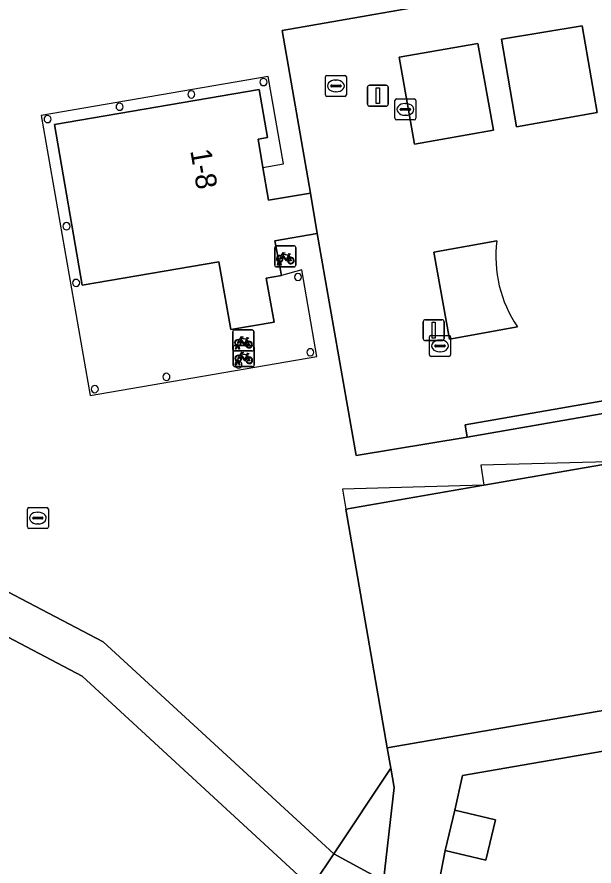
# Model space of a CAD drawing. Extents: x 162879 to 165540, y 384011 to 385181.
# Drawn here: x 164026.28 to 164053.79, y 384500.81 to 384541.34 of the extents above; entities that cross this region are included whole.
import ezdxf

# ---------------------------------------------------------------- set-up
doc = ezdxf.new("R2010")
doc.units = 0
for name, color, linetype in [('IMGEO_Erf', 7, 'Continuous'), ('IMGEO_Fietsenrek', 7, 'Continuous'), ('IMGEO_Groenvoorziening', 7, 'Continuous'), ('IMGEO_Haag', 7, 'Continuous'), ('IMGEO_Kolk', 7, 'Continuous'), ('IMGEO_Lichtmast', 7, 'Continuous'), ('IMGEO_Pand', 7, 'Continuous'), ('IMGEO_Pand_nummerreeks', 7, 'Continuous'), ('IMGEO_Pand_overbouw', 7, 'Continuous'), ('IMGEO_Rioolput', 7, 'Continuous'), ('IMGEO_Voetpad_open', 7, 'Continuous')]:
    doc.layers.add(name, color=color, linetype=linetype)

msp = doc.modelspace()

# ---------------------------------------------------------------- linework, layer by layer
at = {"layer": 'IMGEO_Erf'}
for points in [[(164071.934, 384525.505), (164047.744, 384521.291), (164042.456, 384520.416), (164040.597, 384531.013), (164038.571, 384530.658), (164038.888, 384529.008), (164038.153, 384528.876), (164038.536, 384526.781), (164036.469, 384526.42), (164035.903, 384529.66), (164029.387, 384528.536), (164028.067, 384536.206), (164037.819, 384537.879), (164038.227, 384535.593), (164037.77, 384535.514), (164038.002, 384534.155), (164038.268, 384532.598), (164040.271, 384532.937), (164038.927, 384540.705), (164059.428, 384544.287)], [(164022.729, 384500.537), (164017.458, 384503.291), (164011.47, 384504.631), (164012.654, 384517.699), (164012.723, 384517.977), (164016.214, 384517.208), (164022.253, 384515.788), (164030.38, 384511.521), (164041.382, 384501.4), (164044.099, 384505.481), (164043.921, 384506.463), (164041.95, 384517.841), (164048.542, 384518.991), (164055.073, 384520.12)]]:
    msp.add_lwpolyline(points, dxfattribs=at)
for centre, start, end in [((164038.031, 384538.235), 90, 270), ((164038.031, 384538.235), 270, 90), ((164034.588, 384537.645), 90, 270), ((164034.588, 384537.645), 270, 90), ((164031.17, 384537.058), 90, 270), ((164031.17, 384537.058), 270, 90), ((164027.737, 384536.469), 90, 270), ((164027.737, 384536.469), 270, 90), ((164028.639, 384531.356), 90, 270), ((164028.639, 384531.356), 270, 90), ((164039.674, 384528.93), 90, 270), ((164039.674, 384528.93), 270, 90), ((164029.097, 384528.648), 90, 270), ((164029.097, 384528.648), 270, 90), ((164040.262, 384525.339), 90, 270), ((164040.262, 384525.339), 270, 90), ((164036.834, 384524.752), 90, 270), ((164036.834, 384524.752), 270, 90), ((164033.403, 384524.163), 90, 270), ((164033.403, 384524.163), 270, 90), ((164029.986, 384523.579), 90, 270), ((164029.986, 384523.579), 270, 90)]:
    msp.add_arc(centre, 0.17, start, end, dxfattribs=at)
at = {"layer": 'IMGEO_Fietsenrek'}
for p, q in [((164038.567, 384529.49), (164038.567, 384530.331)), ((164038.567, 384530.331), (164038.567, 384529.49)), ((164038.642, 384530.415), (164039.483, 384530.415)), ((164039.483, 384530.415), (164038.642, 384530.415)), ((164039.567, 384530.34), (164039.567, 384529.499)), ((164039.567, 384529.499), (164039.567, 384530.34)), ((164038.836, 384529.682), (164038.837, 384529.675)), ((164039.254, 384529.964), (164039.29, 384529.869)), ((164039.492, 384529.415), (164038.651, 384529.415)), ((164038.651, 384529.415), (164039.492, 384529.415)), ((164038.694, 384529.499), (164038.733, 384529.659)), ((164038.728, 384529.499), (164038.694, 384529.499)), ((164038.763, 384529.647), (164038.728, 384529.499)), ((164038.805, 384529.671), (164038.804, 384529.675)), ((164038.846, 384529.499), (164038.812, 384529.641)), ((164038.844, 384529.645), (164038.879, 384529.499)), ((164038.879, 384529.499), (164038.846, 384529.499)), ((164036.572, 384525.477), (164036.572, 384526.318)), ((164036.572, 384526.318), (164036.572, 384525.477)), ((164036.647, 384526.402), (164037.488, 384526.402)), ((164037.488, 384526.402), (164036.647, 384526.402)), ((164037.572, 384526.327), (164037.572, 384525.486)), ((164037.572, 384525.486), (164037.572, 384526.327)), ((164036.66, 384525.655), (164037.501, 384525.655)), ((164037.501, 384525.655), (164036.66, 384525.655)), ((164036.699, 384525.486), (164036.738, 384525.646)), ((164036.768, 384525.634), (164036.733, 384525.486)), ((164036.81, 384525.658), (164036.809, 384525.662)), ((164036.851, 384525.486), (164036.817, 384525.628)), ((164036.841, 384525.669), (164036.842, 384525.662)), ((164036.849, 384525.632), (164036.884, 384525.486)), ((164037.259, 384525.951), (164037.295, 384525.856)), ((164036.585, 384524.73), (164036.585, 384525.571)), ((164036.585, 384525.571), (164036.585, 384524.73)), ((164037.497, 384525.402), (164036.656, 384525.402)), ((164036.656, 384525.402), (164037.497, 384525.402)), ((164036.733, 384525.486), (164036.699, 384525.486)), ((164036.884, 384525.486), (164036.851, 384525.486)), ((164037.585, 384525.58), (164037.585, 384524.739)), ((164037.585, 384524.739), (164037.585, 384525.58)), ((164036.712, 384524.739), (164036.751, 384524.899)), ((164036.781, 384524.887), (164036.746, 384524.739)), ((164036.823, 384524.911), (164036.822, 384524.915)), ((164036.864, 384524.739), (164036.83, 384524.881)), ((164036.854, 384524.922), (164036.855, 384524.915)), ((164036.862, 384524.885), (164036.897, 384524.739)), ((164037.272, 384525.204), (164037.308, 384525.109)), ((164037.51, 384524.655), (164036.669, 384524.655)), ((164036.669, 384524.655), (164037.51, 384524.655)), ((164036.746, 384524.739), (164036.712, 384524.739)), ((164036.897, 384524.739), (164036.864, 384524.739))]:
    msp.add_line(p, q, dxfattribs=at)
for points in [[(164038.88, 384529.941), (164038.975, 384530.105), (164039.061, 384530.091), (164039.063, 384530.082), (164039.007, 384530.071), (164038.98, 384530.026), (164039.236, 384529.985)], [(164038.901, 384529.889), (164038.849, 384529.799), (164038.809, 384529.774), (164038.81, 384529.821), (164038.865, 384529.915)], [(164039.176, 384529.697), (164039.126, 384529.697), (164038.935, 384529.948), (164038.916, 384529.916)], [(164039.223, 384529.96), (164038.966, 384530.001), (164038.949, 384529.972), (164039.116, 384529.752), (164039.223, 384529.96)], [(164039.271, 384529.862), (164039.241, 384529.939), (164039.132, 384529.721), (164039.175, 384529.721)], [(164039.205, 384529.721), (164039.325, 384529.72), (164039.281, 384529.834)], [(164039.301, 384529.841), (164039.356, 384529.696), (164039.206, 384529.696)], [(164039.236, 384529.985), (164039.261, 384530.034), (164039.255, 384530.038), (164039.232, 384530.042), (164039.22, 384530.049), (164039.219, 384530.052), (164039.221, 384530.057), (164039.316, 384530.042), (164039.318, 384530.032), (164039.308, 384530.019), (164039.296, 384530.013), (164039.282, 384530.019), (164039.254, 384529.964)], [(164036.885, 384525.928), (164036.98, 384526.092), (164037.066, 384526.078), (164037.068, 384526.069), (164037.012, 384526.058), (164036.985, 384526.013), (164037.241, 384525.972)], [(164037.241, 384525.972), (164037.266, 384526.021), (164037.26, 384526.025), (164037.237, 384526.029), (164037.225, 384526.036), (164037.224, 384526.039), (164037.226, 384526.044), (164037.321, 384526.029), (164037.323, 384526.019), (164037.313, 384526.006), (164037.301, 384526), (164037.287, 384526.006), (164037.259, 384525.951)], [(164036.906, 384525.876), (164036.854, 384525.786), (164036.814, 384525.761), (164036.815, 384525.808), (164036.87, 384525.902)], [(164037.181, 384525.684), (164037.131, 384525.684), (164036.94, 384525.935), (164036.921, 384525.903)], [(164037.228, 384525.947), (164036.971, 384525.988), (164036.954, 384525.959), (164037.121, 384525.739), (164037.228, 384525.947)], [(164037.276, 384525.849), (164037.246, 384525.926), (164037.137, 384525.708), (164037.18, 384525.708)], [(164037.21, 384525.708), (164037.33, 384525.707), (164037.286, 384525.821)], [(164037.306, 384525.828), (164037.361, 384525.683), (164037.211, 384525.683)], [(164036.898, 384525.181), (164036.993, 384525.345), (164037.079, 384525.331), (164037.081, 384525.322), (164037.025, 384525.311), (164036.998, 384525.266), (164037.254, 384525.225)], [(164037.241, 384525.2), (164036.984, 384525.241), (164036.967, 384525.212), (164037.134, 384524.992), (164037.241, 384525.2)], [(164037.254, 384525.225), (164037.279, 384525.274), (164037.273, 384525.278), (164037.25, 384525.282), (164037.238, 384525.289), (164037.237, 384525.292), (164037.239, 384525.297), (164037.334, 384525.282), (164037.336, 384525.272), (164037.326, 384525.259), (164037.314, 384525.253), (164037.3, 384525.259), (164037.272, 384525.204)], [(164036.919, 384525.129), (164036.867, 384525.039), (164036.827, 384525.014), (164036.828, 384525.061), (164036.883, 384525.155)], [(164037.194, 384524.937), (164037.144, 384524.937), (164036.953, 384525.188), (164036.934, 384525.156)], [(164037.289, 384525.102), (164037.259, 384525.179), (164037.15, 384524.961), (164037.193, 384524.961)], [(164037.223, 384524.961), (164037.343, 384524.96), (164037.299, 384525.074)], [(164037.319, 384525.081), (164037.374, 384524.936), (164037.224, 384524.936)]]:
    msp.add_lwpolyline(points, dxfattribs=at)
for centre, radius, start, end in [((164038.645, 384530.337), 0.0779, 92.4484, 184.2845), ((164038.645, 384530.337), 0.0779, 92.4484, 184.2845), ((164039.489, 384530.337), 0.0779, 2.4484, 94.2845), ((164039.489, 384530.337), 0.0779, 2.4484, 94.2845), ((164038.807, 384529.8), 0.159, 62.6766, 242.1369), ((164038.807, 384529.8), 0.129, 63.3192, 238.903), ((164038.787, 384529.671), 0.0499, 12.8025, 158.6934), ((164038.787, 384529.671), 0.0174, 12.8025, 163.4502), ((164038.807, 384529.8), 0.129, 283.6043, 43.4302), ((164038.807, 384529.8), 0.159, 283.5766, 46.6042), ((164039.334, 384529.716), 0.159, 113.3408, 178.3217), ((164039.334, 384529.716), 0.159, 187.0065, 105.7708), ((164039.334, 384529.716), 0.129, 113.923, 177.9556), ((164039.334, 384529.716), 0.129, 188.6715, 104.5883), ((164038.645, 384529.493), 0.0779, 182.4484, 274.2845), ((164038.645, 384529.493), 0.0779, 182.4484, 274.2845), ((164038.807, 384529.8), 0.159, 253.9967, 271.7867), ((164038.807, 384529.8), 0.129, 253.415, 269.0204), ((164039.489, 384529.493), 0.0779, 272.4484, 4.2845), ((164039.489, 384529.493), 0.0779, 272.4484, 4.2845), ((164036.65, 384526.324), 0.0779, 92.4484, 184.2845), ((164036.65, 384526.324), 0.0779, 92.4484, 184.2845), ((164037.494, 384526.324), 0.0779, 2.4484, 94.2845), ((164037.494, 384526.324), 0.0779, 2.4484, 94.2845), ((164036.663, 384525.577), 0.0779, 92.4484, 184.2845), ((164036.663, 384525.577), 0.0779, 92.4484, 184.2845), ((164036.812, 384525.787), 0.159, 62.6766, 242.1369), ((164036.812, 384525.787), 0.129, 63.3192, 238.903), ((164036.792, 384525.658), 0.0499, 12.8025, 158.6934), ((164036.812, 384525.787), 0.159, 253.9967, 271.7867), ((164036.792, 384525.658), 0.0174, 12.8025, 163.4502), ((164036.812, 384525.787), 0.129, 253.415, 269.0204), ((164036.812, 384525.787), 0.129, 283.6043, 43.4302), ((164036.812, 384525.787), 0.159, 283.5766, 46.6042), ((164037.339, 384525.703), 0.159, 113.3408, 178.3217), ((164037.339, 384525.703), 0.159, 187.0065, 105.7708), ((164037.339, 384525.703), 0.129, 113.923, 177.9556), ((164037.339, 384525.703), 0.129, 188.6715, 104.5883), ((164037.507, 384525.577), 0.0779, 2.4484, 94.2845), ((164037.507, 384525.577), 0.0779, 2.4484, 94.2845), ((164036.65, 384525.48), 0.0779, 182.4484, 274.2845), ((164036.65, 384525.48), 0.0779, 182.4484, 274.2845), ((164037.494, 384525.48), 0.0779, 272.4484, 4.2845), ((164037.494, 384525.48), 0.0779, 272.4484, 4.2845), ((164036.825, 384525.04), 0.159, 62.6766, 242.1369), ((164036.825, 384525.04), 0.129, 63.3192, 238.903), ((164036.805, 384524.911), 0.0499, 12.8025, 158.6934), ((164036.825, 384525.04), 0.159, 253.9967, 271.7867), ((164036.805, 384524.911), 0.0174, 12.8025, 163.4502), ((164036.825, 384525.04), 0.129, 253.415, 269.0204), ((164036.825, 384525.04), 0.129, 283.6043, 43.4302), ((164036.825, 384525.04), 0.159, 283.5766, 46.6042), ((164037.352, 384524.956), 0.159, 113.3408, 178.3217), ((164037.352, 384524.956), 0.159, 187.0065, 105.7708), ((164037.352, 384524.956), 0.129, 113.923, 177.9556), ((164037.352, 384524.956), 0.129, 188.6715, 104.5883), ((164036.663, 384524.733), 0.0779, 182.4484, 274.2845), ((164036.663, 384524.733), 0.0779, 182.4484, 274.2845), ((164037.507, 384524.733), 0.0779, 272.4484, 4.2845), ((164037.507, 384524.733), 0.0779, 272.4484, 4.2845)]:
    msp.add_arc(centre, radius, start, end, dxfattribs=at)
at = {"layer": 'IMGEO_Groenvoorziening'}
for points in [[(164050.093, 384536.101), (164053.933, 384536.777), (164053.218, 384540.918), (164049.383, 384540.281)], [(164045.229, 384535.273), (164048.993, 384535.944), (164048.252, 384540.075), (164044.506, 384539.421)], [(164047.744, 384521.291), (164071.934, 384525.505), (164071.814, 384526.096), (164047.652, 384521.881)]]:
    msp.add_lwpolyline(points, close=True, dxfattribs=at)
msp.add_lwpolyline([(164049.16, 384530.651), (164046.156, 384530.119), (164046.893, 384525.959), (164050.139, 384526.559)], dxfattribs=at)
msp.add_arc((164055.035, 384529.894), 5.924, 172.6536, 214.2563, dxfattribs=at)
at = {"layer": 'IMGEO_Haag'}
msp.add_lwpolyline([(164047.744, 384521.291), (164071.934, 384525.505), (164071.814, 384526.096), (164047.652, 384521.881)], close=True, dxfattribs=at)
at = {"layer": 'IMGEO_Kolk'}
for p, q in [((164044.37, 384537.431), (164045.222, 384537.431)), ((164044.295, 384536.505), (164044.295, 384537.357)), ((164044.597, 384536.974), (164044.995, 384536.974)), ((164044.783, 384537.211), (164044.808, 384537.211)), ((164045.296, 384537.357), (164045.296, 384536.505)), ((164044.554, 384536.925), (164044.554, 384536.937)), ((164044.992, 384536.888), (164044.594, 384536.888)), ((164044.806, 384536.651), (164044.781, 384536.651)), ((164045.038, 384536.937), (164045.038, 384536.925)), ((164045.222, 384536.431), (164044.37, 384536.431)), ((164045.947, 384525.215), (164045.947, 384526.067)), ((164046.022, 384526.141), (164046.874, 384526.141)), ((164046.948, 384526.067), (164046.948, 384525.215)), ((164046.206, 384525.635), (164046.206, 384525.647)), ((164046.249, 384525.684), (164046.647, 384525.684)), ((164046.435, 384525.921), (164046.46, 384525.921)), ((164046.69, 384525.647), (164046.69, 384525.635)), ((164046.644, 384525.598), (164046.246, 384525.598)), ((164046.458, 384525.361), (164046.433, 384525.361)), ((164046.874, 384525.141), (164046.022, 384525.141)), ((164026.772, 384516.998), (164026.772, 384517.85)), ((164026.847, 384517.924), (164027.699, 384517.924)), ((164027.26, 384517.704), (164027.285, 384517.704)), ((164027.773, 384517.85), (164027.773, 384516.998)), ((164027.031, 384517.418), (164027.031, 384517.43)), ((164027.469, 384517.381), (164027.071, 384517.381)), ((164027.074, 384517.467), (164027.472, 384517.467)), ((164027.283, 384517.144), (164027.258, 384517.144)), ((164027.515, 384517.43), (164027.515, 384517.418)), ((164027.699, 384516.924), (164026.847, 384516.924))]:
    msp.add_line(p, q, dxfattribs=at)
for points in [[(164044.37, 384537.431), (164045.222, 384537.431)], [(164044.295, 384536.505), (164044.295, 384537.357)], [(164045.296, 384537.357), (164045.296, 384536.505)], [(164045.222, 384536.431), (164044.37, 384536.431)], [(164045.947, 384525.215), (164045.947, 384526.067)], [(164046.022, 384526.141), (164046.874, 384526.141)], [(164046.948, 384526.067), (164046.948, 384525.215)], [(164046.874, 384525.141), (164046.022, 384525.141)], [(164026.772, 384516.998), (164026.772, 384517.85)], [(164026.847, 384517.924), (164027.699, 384517.924)], [(164027.773, 384517.85), (164027.773, 384516.998)], [(164027.699, 384516.924), (164026.847, 384516.924)]]:
    msp.add_lwpolyline(points, dxfattribs=at)
for centre, radius, start, end in [((164044.372, 384537.355), 0.0765, 91.552, 178.448), ((164044.372, 384537.355), 0.0765, 91.552, 178.448), ((164045.22, 384537.355), 0.0765, 1.552, 88.448), ((164045.22, 384537.355), 0.0765, 1.552, 88.448), ((164044.594, 384536.934), 0.0403, 85.8775, 175.7526), ((164044.999, 384536.936), 0.0386, 1.7309, 96.639), ((164044.591, 384536.924), 0.0366, 178.938, 274.7102), ((164044.995, 384536.931), 0.043, 264.8664, 352.4533), ((164044.372, 384536.507), 0.0765, 181.552, 268.448), ((164044.372, 384536.507), 0.0765, 181.552, 268.448), ((164045.22, 384536.507), 0.0765, 271.552, 358.448), ((164045.22, 384536.507), 0.0765, 271.552, 358.448), ((164046.024, 384526.065), 0.0765, 91.552, 178.448), ((164046.024, 384526.065), 0.0765, 91.552, 178.448), ((164046.872, 384526.065), 0.0765, 1.552, 88.448), ((164046.872, 384526.065), 0.0765, 1.552, 88.448), ((164046.246, 384525.644), 0.0403, 85.8775, 175.7526), ((164046.243, 384525.634), 0.0366, 178.938, 274.7102), ((164046.647, 384525.641), 0.043, 264.8664, 352.4533), ((164046.651, 384525.646), 0.0386, 1.7309, 96.639), ((164046.024, 384525.217), 0.0765, 181.552, 268.448), ((164046.024, 384525.217), 0.0765, 181.552, 268.448), ((164046.872, 384525.217), 0.0765, 271.552, 358.448), ((164046.872, 384525.217), 0.0765, 271.552, 358.448), ((164026.849, 384517.848), 0.0765, 91.552, 178.448), ((164026.849, 384517.848), 0.0765, 91.552, 178.448), ((164027.697, 384517.848), 0.0765, 1.552, 88.448), ((164027.697, 384517.848), 0.0765, 1.552, 88.448), ((164027.071, 384517.427), 0.0403, 85.8775, 175.7526), ((164027.068, 384517.417), 0.0366, 178.938, 274.7102), ((164027.472, 384517.424), 0.043, 264.8664, 352.4533), ((164027.476, 384517.429), 0.0386, 1.7309, 96.639), ((164026.849, 384517), 0.0765, 181.552, 268.448), ((164026.849, 384517), 0.0765, 181.552, 268.448), ((164027.697, 384517), 0.0765, 271.552, 358.448), ((164027.697, 384517), 0.0765, 271.552, 358.448)]:
    msp.add_arc(centre, radius, start, end, dxfattribs=at)
for centre, major_axis, ratio, start_param, end_param in [((164044.782, 384536.931), (-0.387, 0.002), 0.722429, 4.712389, 7.853982), ((164044.807, 384536.931), (-0.39, 0.002), 0.717154, 1.570796, 4.712389), ((164046.434, 384525.641), (-0.387, 0.002), 0.722429, 4.712389, 7.853982), ((164046.459, 384525.641), (-0.39, 0.002), 0.717154, 1.570796, 4.712389), ((164027.259, 384517.424), (-0.387, 0.002), 0.722429, 4.712389, 7.853982), ((164027.284, 384517.424), (-0.39, 0.002), 0.717154, 1.570796, 4.712389)]:
    msp.add_ellipse(centre, major_axis=major_axis, ratio=ratio, start_param=start_param, end_param=end_param, dxfattribs=at)
at = {"layer": 'IMGEO_Lichtmast'}
for p, q in [((164042.989, 384537.185), (164042.989, 384537.985)), ((164042.989, 384537.985), (164042.989, 384537.185)), ((164043.089, 384538.085), (164043.879, 384538.085)), ((164043.879, 384538.085), (164043.089, 384538.085)), ((164043.979, 384537.985), (164043.979, 384537.185)), ((164043.979, 384537.185), (164043.979, 384537.985)), ((164043.879, 384537.085), (164043.089, 384537.085)), ((164043.089, 384537.085), (164043.879, 384537.085)), ((164045.752, 384526.893), (164046.542, 384526.893)), ((164046.542, 384526.893), (164045.752, 384526.893)), ((164045.652, 384525.993), (164045.652, 384526.793)), ((164045.652, 384526.793), (164045.652, 384525.993)), ((164046.642, 384526.793), (164046.642, 384525.993)), ((164046.642, 384525.993), (164046.642, 384526.793)), ((164046.542, 384525.893), (164045.752, 384525.893)), ((164045.752, 384525.893), (164046.542, 384525.893))]:
    msp.add_line(p, q, dxfattribs=at)
for points in [[(164043.409, 384537.96), (164043.559, 384537.96), (164043.559, 384537.21), (164043.409, 384537.21), (164043.409, 384537.96)], [(164046.072, 384526.768), (164046.222, 384526.768), (164046.222, 384526.018), (164046.072, 384526.018), (164046.072, 384526.768)]]:
    msp.add_lwpolyline(points, dxfattribs=at)
for centre, start, end in [((164043.089, 384537.985), 90, 180), ((164043.089, 384537.985), 90, 180), ((164043.879, 384537.985), 0, 90), ((164043.879, 384537.985), 360, 90), ((164043.089, 384537.185), 180, 270), ((164043.089, 384537.185), 180, 270), ((164043.879, 384537.185), 270, 0), ((164043.879, 384537.185), 270, 0), ((164045.752, 384526.793), 90, 180), ((164045.752, 384526.793), 90, 180), ((164046.542, 384526.793), 0, 90), ((164046.542, 384526.793), 360, 90), ((164045.752, 384525.993), 180, 270), ((164045.752, 384525.993), 180, 270), ((164046.542, 384525.993), 270, 0), ((164046.542, 384525.993), 270, 0)]:
    msp.add_arc(centre, 0.1, start, end, dxfattribs=at)
at = {"layer": 'IMGEO_Pand'}
for points in [[(164040.597, 384531.013), (164040.271, 384532.937), (164038.268, 384532.598), (164038.002, 384534.155), (164037.77, 384535.514), (164038.227, 384535.593), (164037.819, 384537.879), (164028.067, 384536.206), (164029.387, 384528.536), (164035.903, 384529.66), (164036.469, 384526.42), (164038.536, 384526.781), (164038.153, 384528.876), (164038.888, 384529.008), (164038.571, 384530.658)], [(164076.846, 384512.546), (164074.888, 384523.564), (164068.144, 384522.392), (164061.593, 384521.254), (164055.073, 384520.12), (164048.542, 384518.991), (164041.95, 384517.841), (164043.921, 384506.463), (164076.914, 384512.163)], [(164016.214, 384517.208), (164012.723, 384517.977), (164012.654, 384517.699), (164011.47, 384504.631), (164017.458, 384503.291), (164022.729, 384500.537), (164023.311, 384500), (164033.747, 384490.379), (164041.668, 384486.233), (164050.462, 384484.232), (164059.412, 384484.592), (164065.378, 384486.451), (164068.122, 384487.306), (164064.213, 384495.741), (164063.298, 384497.716), (164060.418, 384496.852), (164057.285, 384495.913), (164051.417, 384495.675), (164045.661, 384497.005), (164040.316, 384499.798), (164040.097, 384500), (164029.381, 384509.883), (164021.411, 384514.078), (164015.767, 384515.348)], [(164047.159, 384503.484), (164046.698, 384501.551), (164048.631, 384501.091), (164049.092, 384503.024)]]:
    msp.add_lwpolyline(points, close=True, dxfattribs=at)
for centre, start, end in [((164038.031, 384538.235), 90, 270), ((164038.031, 384538.235), 270, 90), ((164034.588, 384537.645), 90, 270), ((164034.588, 384537.645), 270, 90), ((164031.17, 384537.058), 90, 270), ((164031.17, 384537.058), 270, 90), ((164027.737, 384536.469), 90, 270), ((164027.737, 384536.469), 270, 90), ((164028.639, 384531.356), 90, 270), ((164028.639, 384531.356), 270, 90), ((164039.674, 384528.93), 90, 270), ((164039.674, 384528.93), 270, 90), ((164029.097, 384528.648), 90, 270), ((164029.097, 384528.648), 270, 90), ((164040.262, 384525.339), 90, 270), ((164040.262, 384525.339), 270, 90), ((164036.834, 384524.752), 90, 270), ((164036.834, 384524.752), 270, 90), ((164033.403, 384524.163), 90, 270), ((164033.403, 384524.163), 270, 90), ((164029.986, 384523.579), 90, 270), ((164029.986, 384523.579), 270, 90)]:
    msp.add_arc(centre, 0.17, start, end, dxfattribs=at)
at = {"layer": 'IMGEO_Pand_overbouw'}
for points in [[(164039.862, 384529.268), (164038.888, 384529.008), (164038.153, 384528.876), (164038.536, 384526.781), (164036.469, 384526.42), (164035.903, 384529.66), (164029.387, 384528.536), (164028.067, 384536.206), (164037.819, 384537.879), (164038.227, 384535.593), (164037.77, 384535.514), (164038.002, 384534.155), (164038.986, 384534.334), (164038.251, 384538.497), (164027.435, 384536.646), (164029.761, 384523.279), (164040.569, 384525.137)], [(164055.073, 384520.12), (164048.394, 384519.951), (164048.542, 384518.991)], [(164048.542, 384518.991), (164041.799, 384518.805), (164041.95, 384517.841)]]:
    msp.add_lwpolyline(points, close=True, dxfattribs=at)
at = {"layer": 'IMGEO_Rioolput'}
for p, q in [((164040.984, 384537.626), (164040.984, 384538.478)), ((164041.059, 384538.552), (164041.911, 384538.552)), ((164041.472, 384538.332), (164041.497, 384538.332)), ((164041.985, 384538.478), (164041.985, 384537.626)), ((164041.243, 384538.046), (164041.243, 384538.058)), ((164041.681, 384538.009), (164041.283, 384538.009)), ((164041.286, 384538.095), (164041.684, 384538.095)), ((164041.727, 384538.058), (164041.727, 384538.046)), ((164041.911, 384537.552), (164041.059, 384537.552)), ((164041.495, 384537.772), (164041.47, 384537.772))]:
    msp.add_line(p, q, dxfattribs=at)
for points in [[(164040.984, 384537.626), (164040.984, 384538.478)], [(164041.059, 384538.552), (164041.911, 384538.552)], [(164041.985, 384538.478), (164041.985, 384537.626)], [(164041.911, 384537.552), (164041.059, 384537.552)]]:
    msp.add_lwpolyline(points, dxfattribs=at)
for centre, radius, start, end in [((164041.061, 384538.476), 0.0765, 91.552, 178.448), ((164041.061, 384538.476), 0.0765, 91.552, 178.448), ((164041.909, 384538.476), 0.0765, 1.552, 88.448), ((164041.909, 384538.476), 0.0765, 1.552, 88.448), ((164041.283, 384538.055), 0.0403, 85.8775, 175.7526), ((164041.28, 384538.045), 0.0366, 178.938, 274.7102), ((164041.684, 384538.052), 0.043, 264.8664, 352.4533), ((164041.688, 384538.057), 0.0386, 1.7309, 96.639), ((164041.061, 384537.628), 0.0765, 181.552, 268.448), ((164041.061, 384537.628), 0.0765, 181.552, 268.448), ((164041.909, 384537.628), 0.0765, 271.552, 358.448), ((164041.909, 384537.628), 0.0765, 271.552, 358.448)]:
    msp.add_arc(centre, radius, start, end, dxfattribs=at)
for centre, major_axis, ratio, start_param, end_param in [((164041.471, 384538.052), (-0.387, 0.002), 0.722429, 4.712389, 7.853982), ((164041.496, 384538.052), (-0.39, 0.002), 0.717154, 1.570796, 4.712389)]:
    msp.add_ellipse(centre, major_axis=major_axis, ratio=ratio, start_param=start_param, end_param=end_param, dxfattribs=at)
at = {"layer": 'IMGEO_Voetpad_open'}
for points in [[(164059.428, 384544.287), (164038.927, 384540.705), (164040.271, 384532.937), (164040.597, 384531.013), (164042.456, 384520.416), (164047.744, 384521.291), (164047.652, 384521.881), (164071.814, 384526.096)], [(164050.139, 384526.559), (164046.893, 384525.959), (164046.156, 384530.119), (164049.16, 384530.651)]]:
    msp.add_lwpolyline(points, dxfattribs=at)
for points in [[(164053.933, 384536.777), (164050.093, 384536.101), (164049.383, 384540.281), (164053.218, 384540.918)], [(164045.229, 384535.273), (164044.506, 384539.421), (164048.252, 384540.075), (164048.993, 384535.944)], [(164041.382, 384501.4), (164030.38, 384511.521), (164022.253, 384515.788), (164016.214, 384517.208), (164015.767, 384515.348), (164021.411, 384514.078), (164029.381, 384509.883), (164040.097, 384500), (164040.316, 384499.798), (164040.45, 384500)], [(164040.45, 384500), (164040.316, 384499.798), (164045.661, 384497.005), (164051.417, 384495.675), (164057.285, 384495.913), (164060.418, 384496.852), (164059.872, 384498.655), (164057.258, 384497.846), (164051.801, 384497.575), (164046.174, 384498.841), (164046.398, 384500), (164046.698, 384501.551), (164047.159, 384503.484), (164047.526, 384505.135), (164070.393, 384509.093), (164070.33, 384509.456), (164077.184, 384510.646), (164076.914, 384512.163), (164043.921, 384506.463), (164044.099, 384505.481), (164044.266, 384504.564), (164043.758, 384500.115), (164041.382, 384501.4)], [(164065.435, 384496.334), (164066.172, 384496.692), (164069.494, 384494.228), (164069.712, 384494.538), (164069.526, 384494.698), (164070.733, 384496.303), (164071.753, 384497.659), (164072.362, 384497.789), (164071.977, 384500), (164070.393, 384509.093), (164047.526, 384505.135), (164047.159, 384503.484), (164049.092, 384503.024), (164048.631, 384501.091), (164046.698, 384501.551), (164046.398, 384500), (164046.174, 384498.841), (164051.801, 384497.575), (164057.258, 384497.846), (164059.872, 384498.655), (164060.418, 384496.852), (164063.298, 384497.716), (164064.213, 384495.741)], [(164041.382, 384501.4), (164043.758, 384500.115), (164044.266, 384504.564), (164044.099, 384505.481)]]:
    msp.add_lwpolyline(points, close=True, dxfattribs=at)
msp.add_arc((164055.035, 384529.894), 5.924, 172.6536, 214.2563, dxfattribs=at)

# ---------------------------------------------------------------- texts
at = {"layer": 'IMGEO_Pand_nummerreeks'}
msp.add_text('1-8', height=1, rotation=279.6916, dxfattribs=at).set_placement((164034.537, 384534.962))

doc.saveas('drawing.dxf')
